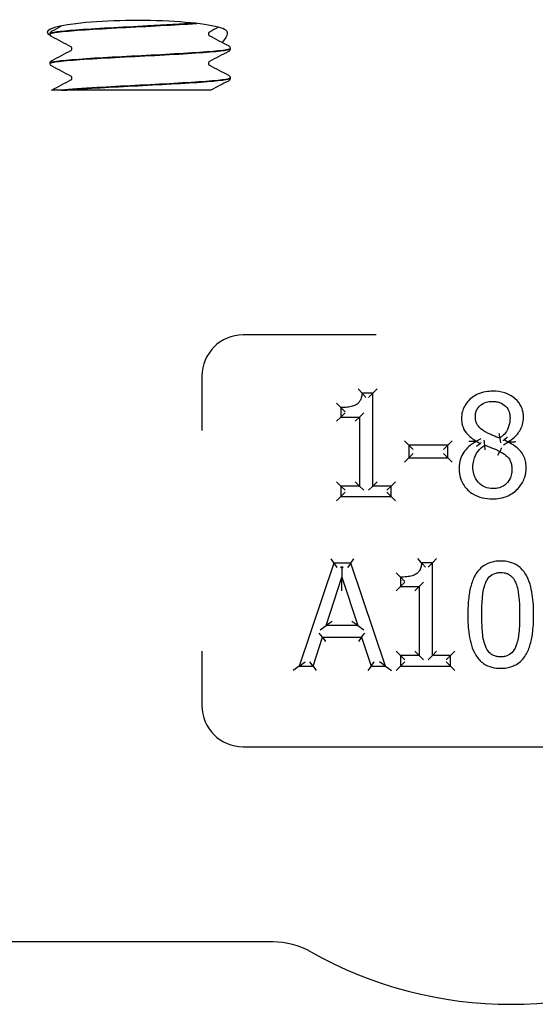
# Model space of a CAD drawing. Header units: inches. Extents: x 18 to 846, y -44 to 561.
# Tile 532 of 637: x 760.81 to 762.06, y 221.52 to 223.91. Entities that reach past the tile are written whole.
import ezdxf

# ---------------------------------------------------------------- set-up
doc = ezdxf.new("R2010")
doc.units = ezdxf.units.IN
doc.header["$LTSCALE"] = 24
doc.header["$MEASUREMENT"] = 0
doc.layers.add('Visible (ANSI)', color=7, linetype='Continuous', lineweight=30)

msp = doc.modelspace()

# ---------------------------------------------------------------- linework, layer by layer
at = {"layer": 'Visible (ANSI)'}
for p, q in [((760.87993, 223.87498), (760.87993, 223.87431)), ((761.31743, 223.83923), (761.31743, 223.83856)), ((760.87993, 223.80348), (760.87993, 223.80281)), ((761.31743, 223.76773), (761.31743, 223.76706)), ((760.90748, 223.73775), (760.88302, 223.73775)), ((760.90748, 223.73775), (760.91405, 223.73775)), ((760.99404, 223.73775), (760.91405, 223.73775)), ((761.26978, 223.73775), (760.99404, 223.73775)), ((761.67153, 223.144), (761.34868, 223.144)), ((761.24868, 223.044), (761.24868, 222.91149)), ((761.63737, 223.00234), (761.62776, 223.01276)), ((761.66331, 223.00234), (761.63737, 223.00234)), ((761.66331, 223.00234), (761.65289, 222.99192)), ((761.66331, 223.00234), (761.67372, 223.01276)), ((761.66331, 222.77706), (761.66331, 223.00234)), ((761.58571, 222.96749), (761.5753, 222.97791)), ((761.58571, 222.96749), (761.58571, 222.9446)), ((761.58571, 222.9446), (761.59613, 222.95502)), ((761.63109, 222.9446), (761.64151, 222.95502)), ((761.58571, 222.9446), (761.5753, 222.93418)), ((761.58571, 222.9446), (761.63109, 222.9446)), ((761.63109, 222.9446), (761.62068, 222.93418)), ((761.63109, 222.9446), (761.63109, 222.77706)), ((761.75062, 222.87612), (761.74021, 222.88654)), ((761.84523, 222.87612), (761.75062, 222.87612)), ((761.75062, 222.87612), (761.76104, 222.86571)), ((761.75062, 222.87612), (761.75062, 222.84574)), ((761.84523, 222.87612), (761.83482, 222.86571)), ((761.84523, 222.87612), (761.85565, 222.88654)), ((761.84523, 222.84574), (761.84523, 222.87612)), ((761.92534, 222.89204), (761.91493, 222.88605)), ((761.91493, 222.88605), (761.91493, 222.88504)), ((761.92387, 222.87946), (761.91493, 222.88504)), ((761.93498, 222.87653), (761.93382, 222.88825)), ((761.97145, 222.89314), (761.97343, 222.88154)), ((761.98069, 222.87696), (761.9911, 222.88362)), ((761.98209, 222.89018), (761.9911, 222.88463)), ((761.9911, 222.88362), (761.9911, 222.88463)), ((761.75062, 222.84574), (761.76104, 222.85615)), ((761.84523, 222.84574), (761.83482, 222.85615)), ((761.96659, 222.85183), (761.97165, 222.86093)), ((761.74021, 222.83532), (761.75062, 222.84574)), ((761.75062, 222.84574), (761.84523, 222.84574)), ((761.84523, 222.84574), (761.85565, 222.83532)), ((761.58571, 222.77706), (761.5753, 222.78747)), ((761.63109, 222.77706), (761.62068, 222.78747)), ((761.66331, 222.77706), (761.67372, 222.78747)), ((761.70767, 222.77706), (761.71809, 222.78747)), ((761.63109, 222.77706), (761.58571, 222.77706)), ((761.58571, 222.77706), (761.58571, 222.75153)), ((761.58571, 222.77706), (761.59613, 222.76664)), ((761.58571, 222.75153), (761.59613, 222.76195)), ((761.63109, 222.77706), (761.64151, 222.76664)), ((761.66331, 222.77706), (761.65289, 222.76664)), ((761.70767, 222.77706), (761.66331, 222.77706)), ((761.70767, 222.77706), (761.69726, 222.76664)), ((761.70767, 222.75153), (761.69726, 222.76195)), ((761.70767, 222.75153), (761.70767, 222.77706)), ((761.5753, 222.74111), (761.58571, 222.75153)), ((761.58571, 222.75153), (761.70767, 222.75153)), ((761.70767, 222.75153), (761.71809, 222.74111)), ((761.5688, 222.58991), (761.48452, 222.33991)), ((761.56132, 222.60033), (761.5688, 222.58991)), ((761.60972, 222.58991), (761.5688, 222.58991)), ((761.5688, 222.58991), (761.57628, 222.57949)), ((761.60972, 222.58991), (761.60224, 222.57949)), ((761.60972, 222.58991), (761.6172, 222.60033)), ((761.694, 222.33991), (761.60972, 222.58991)), ((761.78192, 222.59072), (761.77231, 222.60114)), ((761.80786, 222.59072), (761.78192, 222.59072)), ((761.80786, 222.59072), (761.79744, 222.5803)), ((761.80786, 222.59072), (761.81827, 222.60114)), ((761.80786, 222.36544), (761.80786, 222.59072)), ((761.58521, 222.57949), (761.58843, 222.58183)), ((761.58843, 222.58183), (761.58845, 222.55588)), ((761.58843, 222.58183), (761.59165, 222.57949)), ((761.73026, 222.55588), (761.71985, 222.56629)), ((761.54996, 222.43817), (761.58845, 222.55588)), ((761.58847, 222.52244), (761.58845, 222.55588)), ((761.58845, 222.55588), (761.62714, 222.43817)), ((761.73026, 222.55588), (761.73026, 222.53298)), ((761.73026, 222.53298), (761.74068, 222.5434)), ((761.77564, 222.53298), (761.78606, 222.5434)), ((761.73026, 222.53298), (761.71985, 222.52257)), ((761.73026, 222.53298), (761.77564, 222.53298)), ((761.77564, 222.53298), (761.76523, 222.52257)), ((761.77564, 222.53298), (761.77564, 222.36544)), ((761.56432, 222.44859), (761.54996, 222.43817)), ((761.62714, 222.43817), (761.61275, 222.44859)), ((761.53559, 222.42775), (761.54996, 222.43817)), ((761.62714, 222.43817), (761.54996, 222.43817)), ((761.62714, 222.43817), (761.64153, 222.42775)), ((761.51815, 222.33991), (761.54084, 222.40981)), ((761.54084, 222.40981), (761.53327, 222.42022)), ((761.54084, 222.40981), (761.54841, 222.39939)), ((761.54084, 222.40981), (761.63626, 222.40981)), ((761.63626, 222.40981), (761.62869, 222.39939)), ((761.63626, 222.40981), (761.64383, 222.42022)), ((761.63626, 222.40981), (761.65895, 222.33991)), ((761.24868, 222.37652), (761.24868, 222.244)), ((761.73026, 222.36544), (761.71985, 222.37585)), ((761.77564, 222.36544), (761.76523, 222.37585)), ((761.80786, 222.36544), (761.81827, 222.37585)), ((761.85222, 222.36544), (761.86264, 222.37585)), ((761.48452, 222.33991), (761.49902, 222.35033)), ((761.51815, 222.33991), (761.51058, 222.35033)), ((761.65895, 222.33991), (761.66652, 222.35033)), ((761.694, 222.33991), (761.67949, 222.35033)), ((761.77564, 222.36544), (761.73026, 222.36544)), ((761.73026, 222.36544), (761.73026, 222.33991)), ((761.73026, 222.36544), (761.74068, 222.35502)), ((761.73026, 222.33991), (761.74068, 222.35033)), ((761.77564, 222.36544), (761.78606, 222.35502)), ((761.80786, 222.36544), (761.79744, 222.35502)), ((761.85222, 222.36544), (761.80786, 222.36544)), ((761.85222, 222.36544), (761.84181, 222.35502)), ((761.85222, 222.33991), (761.84181, 222.35033)), ((761.85222, 222.33991), (761.85222, 222.36544)), ((761.48452, 222.33991), (761.47001, 222.32949)), ((761.48452, 222.33991), (761.51815, 222.33991)), ((761.51815, 222.33991), (761.52572, 222.32949)), ((761.65895, 222.33991), (761.65138, 222.32949)), ((761.65895, 222.33991), (761.694, 222.33991)), ((761.694, 222.33991), (761.7085, 222.32949)), ((761.71985, 222.32949), (761.73026, 222.33991)), ((761.73026, 222.33991), (761.85222, 222.33991)), ((761.85222, 222.33991), (761.86264, 222.32949)), ((761.34868, 222.144), (762.64868, 222.144)), ((761.42102, 221.67025), (759.90493, 221.67025))]:
    msp.add_line(p, q, dxfattribs=at)
for centre, radius, start, end in [((761.34868, 223.044), 0.1, 90, 180), ((761.34868, 222.244), 0.1, 180, 270), ((761.42102, 221.48275), 0.1875, 60.65517, 90), ((761.99868, 222.51025), 0.99125, 240.65517, 299.34483)]:
    msp.add_arc(centre, radius, start, end, dxfattribs=at)
msp.add_ellipse((761.09151, 223.8783), major_axis=(0.21875, 0), ratio=0.1316525, start_param=0.1108904, end_param=3.4219418, dxfattribs=at)
for points, knots in [([(760.87994, 223.87501), (760.88, 223.87646), (760.88054, 223.87783), (760.88179, 223.87971), (760.88246, 223.88032), (760.88362, 223.88121), (760.88414, 223.88152), (760.88464, 223.88179)], [0, 0, 0, 0, 0.020588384, 0.020588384, 0.04017257, 0.04017257, 0.058516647, 0.058516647, 0.058516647, 0.058516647]), ([(761.23216, 223.90033), (761.19903, 223.89816), (761.1588, 223.89599), (761.1172, 223.89382), (761.05309, 223.89047), (760.98706, 223.88712), (760.94212, 223.88378), (760.90275, 223.88084), (760.88024, 223.87791), (760.87999, 223.87498)], [-20.5382393, -20.5382393, -20.5382393, -20.5382393, -19.9656718, -19.9656718, -19.9656718, -19.0832549, -19.0832549, -19.0832549, -18.3101233, -18.3101233, -18.3101233, -18.3101233]), ([(760.88026, 223.87428), (760.88013, 223.87568), (760.88481, 223.87708), (760.89441, 223.87847), (760.91741, 223.88182), (760.96827, 223.88517), (761.02926, 223.88851), (761.09023, 223.89186), (761.16015, 223.8952), (761.21467, 223.89855), (761.22209, 223.899), (761.22922, 223.89946), (761.236, 223.89991)], [12.0246214, 12.0246214, 12.0246214, 12.0246214, 12.3927441, 12.3927441, 12.3927441, 13.2747852, 13.2747852, 13.2747852, 14.1565644, 14.1565644, 14.1565644, 14.276733, 14.276733, 14.276733, 14.276733]), ([(761.26671, 223.87914), (761.26671, 223.87914), (761.26647, 223.87905), (761.26571, 223.87825), (761.26534, 223.8778), (761.26472, 223.87647), (761.26448, 223.87556), (761.26448, 223.87465)], [0.002645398, 0.002645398, 0.002645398, 0.002645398, 0.027589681, 0.027589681, 0.042171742, 0.042171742, 0.057287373, 0.057287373, 0.057287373, 0.057287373]), ([(761.30891, 223.88149), (761.31008, 223.8801), (761.31048, 223.87803), (761.30938, 223.86978), (761.30498, 223.86175), (761.29757, 223.85397)], [0, 0, 0, 0, 0.0813335, 0.0813335, 0.26320463, 0.26320463, 0.26320463, 0.26320463]), ([(760.88464, 223.8675), (760.88386, 223.86791), (760.88302, 223.86841), (760.88162, 223.86986), (760.88112, 223.8705), (760.88029, 223.87215), (760.87998, 223.8732), (760.87994, 223.87428)], [0, 0, 0, 0, 0.028459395, 0.028459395, 0.043235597, 0.043235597, 0.058545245, 0.058545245, 0.058545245, 0.058545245]), ([(761.26448, 223.87465), (761.26448, 223.87326), (761.26505, 223.87197), (761.26598, 223.87068), (761.26633, 223.87041), (761.26665, 223.87018), (761.26671, 223.87015), (761.26671, 223.87015)], [0, 0, 0, 0, 0.022828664, 0.022828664, 0.041633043, 0.041633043, 0.054614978, 0.054614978, 0.054614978, 0.054614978]), ([(761.31711, 223.83926), (761.31715, 223.83747), (761.30933, 223.83568), (761.29377, 223.83389), (761.26499, 223.83058), (761.2103, 223.82727), (761.14836, 223.82396), (761.0865, 223.82066), (761.01857, 223.81735), (760.9677, 223.81405), (760.91621, 223.8107), (760.8832, 223.80736), (760.88018, 223.80402), (760.88002, 223.80384), (760.87994, 223.80366), (760.87995, 223.80348)], [-15.1708472, -15.1708472, -15.1708472, -15.1708472, -14.6990684, -14.6990684, -14.6990684, -13.8268003, -13.8268003, -13.8268003, -12.9557305, -12.9557305, -12.9557305, -12.0740419, -12.0740419, -12.0740419, -12.026938, -12.026938, -12.026938, -12.026938]), ([(760.88031, 223.80278), (760.88023, 223.8045), (760.88737, 223.80622), (760.90173, 223.80793), (760.93015, 223.81133), (760.98624, 223.81473), (761.04992, 223.81813), (761.11309, 223.8215), (761.18245, 223.82487), (761.23349, 223.82824), (761.28422, 223.83159), (761.31587, 223.83494), (761.31737, 223.83829), (761.31741, 223.83838), (761.31743, 223.83847), (761.31743, 223.83856)], [5.7414361, 5.7414361, 5.7414361, 5.7414361, 6.1939142, 6.1939142, 6.1939142, 7.0897201, 7.0897201, 7.0897201, 7.9785276, 7.9785276, 7.9785276, 8.8619138, 8.8619138, 8.8619138, 8.8853453, 8.8853453, 8.8853453, 8.8853453]), ([(760.93289, 223.8389), (760.93289, 223.84028), (760.93232, 223.84157), (760.93139, 223.84286), (760.93104, 223.84313), (760.93072, 223.84336), (760.93066, 223.84339), (760.93066, 223.84339)], [0, 0, 0, 0, 0.022828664, 0.022828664, 0.041633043, 0.041633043, 0.054614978, 0.054614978, 0.054614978, 0.054614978]), ([(760.93066, 223.8344), (760.93066, 223.8344), (760.9309, 223.83449), (760.93166, 223.83529), (760.93203, 223.83574), (760.93265, 223.83707), (760.93289, 223.83798), (760.93289, 223.8389)], [0.002645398, 0.002645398, 0.002645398, 0.002645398, 0.027589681, 0.027589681, 0.042171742, 0.042171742, 0.057287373, 0.057287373, 0.057287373, 0.057287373]), ([(761.31273, 223.84604), (761.31351, 223.84563), (761.31435, 223.84513), (761.31575, 223.84368), (761.31625, 223.84304), (761.31708, 223.84139), (761.31739, 223.84034), (761.31743, 223.83926)], [0, 0, 0, 0, 0.028459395, 0.028459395, 0.043235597, 0.043235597, 0.058545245, 0.058545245, 0.058545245, 0.058545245]), ([(761.31743, 223.83853), (761.31737, 223.83708), (761.31683, 223.83571), (761.31558, 223.83383), (761.31491, 223.83322), (761.31375, 223.83233), (761.31323, 223.83202), (761.31273, 223.83175)], [0, 0, 0, 0, 0.020588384, 0.020588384, 0.04017257, 0.04017257, 0.058516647, 0.058516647, 0.058516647, 0.058516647]), ([(760.87994, 223.80351), (760.88, 223.80496), (760.88054, 223.80633), (760.88179, 223.80821), (760.88246, 223.80882), (760.88362, 223.80971), (760.88414, 223.81002), (760.88464, 223.81029)], [0, 0, 0, 0, 0.020588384, 0.020588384, 0.04017257, 0.04017257, 0.058516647, 0.058516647, 0.058516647, 0.058516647]), ([(761.26671, 223.80764), (761.26671, 223.80764), (761.26647, 223.80755), (761.26571, 223.80675), (761.26534, 223.8063), (761.26472, 223.80497), (761.26448, 223.80406), (761.26448, 223.80315)], [0.002645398, 0.002645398, 0.002645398, 0.002645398, 0.027589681, 0.027589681, 0.042171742, 0.042171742, 0.057287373, 0.057287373, 0.057287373, 0.057287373]), ([(760.88464, 223.796), (760.88386, 223.79641), (760.88302, 223.79691), (760.88162, 223.79836), (760.88112, 223.799), (760.88029, 223.80065), (760.87998, 223.8017), (760.87994, 223.80278)], [0, 0, 0, 0, 0.028459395, 0.028459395, 0.043235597, 0.043235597, 0.058545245, 0.058545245, 0.058545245, 0.058545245]), ([(761.26448, 223.80315), (761.26448, 223.80176), (761.26505, 223.80047), (761.26598, 223.79918), (761.26633, 223.79891), (761.26665, 223.79868), (761.26671, 223.79865), (761.26671, 223.79865)], [0, 0, 0, 0, 0.022828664, 0.022828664, 0.041633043, 0.041633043, 0.054614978, 0.054614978, 0.054614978, 0.054614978]), ([(761.31715, 223.76776), (761.31728, 223.76655), (761.31382, 223.76534), (761.30662, 223.76414), (761.28684, 223.76082), (761.23924, 223.75751), (761.18013, 223.7542), (761.12073, 223.75087), (761.05083, 223.74754), (760.99455, 223.74421), (760.95817, 223.74206), (760.92758, 223.7399), (760.90748, 223.73775)], [-8.8876619, -8.8876619, -8.8876619, -8.8876619, -8.569564, -8.569564, -8.569564, -7.6960367, -7.6960367, -7.6960367, -6.8183862, -6.8183862, -6.8183862, -6.2510262, -6.2510262, -6.2510262, -6.2510262]), ([(760.91405, 223.73775), (760.94811, 223.74106), (761.00657, 223.74436), (761.06952, 223.74766), (761.13246, 223.75097), (761.19872, 223.75427), (761.24574, 223.75758), (761.29074, 223.76074), (761.31731, 223.7639), (761.31743, 223.76706)], [0.0265881, 0.0265881, 0.0265881, 0.0265881, 0.8976269, 0.8976269, 0.8976269, 1.7685955, 1.7685955, 1.7685955, 2.60216, 2.60216, 2.60216, 2.60216]), ([(760.93289, 223.7674), (760.93289, 223.76878), (760.93232, 223.77007), (760.93139, 223.77136), (760.93104, 223.77163), (760.93072, 223.77186), (760.93066, 223.77189), (760.93066, 223.77189)], [0, 0, 0, 0, 0.022828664, 0.022828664, 0.041633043, 0.041633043, 0.054614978, 0.054614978, 0.054614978, 0.054614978]), ([(760.93066, 223.7629), (760.93066, 223.7629), (760.9309, 223.76299), (760.93166, 223.76379), (760.93203, 223.76424), (760.93265, 223.76557), (760.93289, 223.76648), (760.93289, 223.7674)], [0.002645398, 0.002645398, 0.002645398, 0.002645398, 0.027589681, 0.027589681, 0.042171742, 0.042171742, 0.057287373, 0.057287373, 0.057287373, 0.057287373]), ([(761.31273, 223.77454), (761.31351, 223.77413), (761.31435, 223.77363), (761.31575, 223.77218), (761.31625, 223.77154), (761.31708, 223.76989), (761.31739, 223.76884), (761.31743, 223.76776)], [0, 0, 0, 0, 0.028459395, 0.028459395, 0.043235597, 0.043235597, 0.058545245, 0.058545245, 0.058545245, 0.058545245]), ([(761.31743, 223.76703), (761.31737, 223.76558), (761.31683, 223.76421), (761.31558, 223.76233), (761.31491, 223.76172), (761.31375, 223.76083), (761.31323, 223.76052), (761.31273, 223.76025)], [0, 0, 0, 0, 0.020588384, 0.020588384, 0.04017257, 0.04017257, 0.058516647, 0.058516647, 0.058516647, 0.058516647]), ([(761.63737, 223.00234), (761.63713, 222.99934), (761.63671, 222.99642), (761.63519, 222.98994), (761.63389, 222.9865), (761.63081, 222.98126), (761.62922, 222.97928), (761.6262, 222.97653), (761.62494, 222.97559), (761.6236, 222.97479), (761.62081, 222.97311), (761.61751, 222.97176), (761.61002, 222.96958), (761.60575, 222.96881), (761.59625, 222.96772), (761.591, 222.96749), (761.58571, 222.96749)], [-0.21914518, -0.21914518, -0.21914518, -0.21914518, -0.19291175, -0.19291175, -0.15742494, -0.15742494, -0.13012741, -0.13012741, -0.11306644, -0.11306644, -0.11306644, -0.07974952, -0.07974952, -0.04257171, -0.04257171, 0, 0, 0, 0]), ([(761.64635, 222.99192), (761.64633, 222.99195), (761.64631, 222.99197), (761.64545, 222.99304), (761.6446, 222.99408), (761.64294, 222.99606), (761.64213, 222.99701), (761.6405, 222.99889), (761.63967, 222.99981), (761.63848, 223.00113), (761.63805, 223.0016), (761.63751, 223.00219), (761.63737, 223.00234), (761.63737, 223.00234)], [-0.000246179, -0.000246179, -0.000246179, -0.000246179, 0, 0, 0.010218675, 0.010218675, 0.020229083, 0.020229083, 0.031714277, 0.031714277, 0.040524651, 0.040524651, 0.048289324, 0.048289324, 0.048289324, 0.048289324]), ([(761.95403, 223.0072), (761.94851, 223.0072), (761.94283, 223.0068), (761.93047, 223.00469), (761.92381, 223.00274), (761.90814, 222.99552), (761.89975, 222.98927), (761.88728, 222.97458), (761.8829, 222.96641), (761.87926, 222.95233), (761.87866, 222.94673), (761.87866, 222.94136)], [-0.24108925, -0.24108925, -0.24108925, -0.24108925, -0.20285247, -0.20285247, -0.15755053, -0.15755053, -0.09071955, -0.09071955, -0.03520387, -0.03520387, 0, 0, 0, 0]), ([(762.02919, 222.94359), (762.02919, 222.9475), (762.02888, 222.95154), (762.02701, 222.96204), (762.02475, 222.96844), (762.017, 222.98169), (762.01113, 222.98781), (761.99817, 222.99732), (761.99118, 223.00069), (761.97407, 223.00612), (761.96389, 223.0072), (761.95403, 223.0072)], [-0.2382608, -0.2382608, -0.2382608, -0.2382608, -0.21252746, -0.21252746, -0.17135413, -0.17135413, -0.11832726, -0.11832726, -0.06910487, -0.06910487, 0, 0, 0, 0]), ([(761.91229, 222.94521), (761.91229, 222.94786), (761.9125, 222.95047), (761.91366, 222.95699), (761.91497, 222.96067), (761.91942, 222.96838), (761.92303, 222.97213), (761.93194, 222.97822), (761.93713, 222.98031), (761.94629, 222.98215), (761.95002, 222.98249), (761.95382, 222.98249)], [-0.20028425, -0.20028425, -0.20028425, -0.20028425, -0.17595568, -0.17595568, -0.13702996, -0.13702996, -0.08642653, -0.08642653, -0.03353843, -0.03353843, 0, 0, 0, 0]), ([(761.95382, 222.98249), (761.9572, 222.98249), (761.96055, 222.98224), (761.96796, 222.98101), (761.97189, 222.97982), (761.98057, 222.97562), (761.98494, 222.97199), (761.99175, 222.96325), (761.99404, 222.95841), (761.99601, 222.94997), (761.99637, 222.94661), (761.99637, 222.94318)], [-0.2062605, -0.2062605, -0.2062605, -0.2062605, -0.17676842, -0.17676842, -0.13805989, -0.13805989, -0.0834994, -0.0834994, -0.03156312, -0.03156312, 0, 0, 0, 0]), ([(761.59613, 222.95739), (761.5961, 222.95741), (761.59608, 222.95744), (761.59496, 222.95849), (761.59387, 222.95953), (761.5918, 222.96151), (761.59081, 222.96246), (761.58896, 222.96428), (761.58808, 222.96514), (761.58684, 222.96637), (761.5864, 222.96681), (761.58585, 222.96736), (761.58571, 222.96749), (761.58571, 222.96749)], [-0.049771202, -0.049771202, -0.049771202, -0.049771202, -0.049510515, -0.049510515, -0.038176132, -0.038176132, -0.027254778, -0.027254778, -0.015917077, -0.015917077, -0.007424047, -0.007424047, 0, 0, 0, 0]), ([(761.87866, 222.94136), (761.87866, 222.93772), (761.87891, 222.93394), (761.88066, 222.92311), (761.88317, 222.91586), (761.88758, 222.90955), (761.89197, 222.90325), (761.89725, 222.89837), (761.9067, 222.89112), (761.9108, 222.88846), (761.91493, 222.88605)], [-0.14919736, -0.14919736, -0.14919736, -0.14919736, -0.12498855, -0.12498855, -0.08048513, -0.08048513, -0.08048513, -0.03367511, -0.03367511, 0, 0, 0, 0]), ([(761.9362, 222.90874), (761.93498, 222.90945), (761.93377, 222.91018), (761.92765, 222.91416), (761.92329, 222.91785), (761.91665, 222.9261), (761.91454, 222.93041), (761.91264, 222.9385), (761.91229, 222.94182), (761.91229, 222.94521)], [-0.14393342, -0.14393342, -0.14393342, -0.14393342, -0.13185082, -0.13185082, -0.08070178, -0.08070178, -0.03103914, -0.03103914, 0, 0, 0, 0]), ([(761.99637, 222.94318), (761.99637, 222.93843), (761.99599, 222.9337), (761.99378, 222.92186), (761.99142, 222.91525), (761.98462, 222.90519), (761.98096, 222.90123), (761.97514, 222.89606), (761.97333, 222.89457), (761.97145, 222.89314)], [-0.17159567, -0.17159567, -0.17159567, -0.17159567, -0.13119161, -0.13119161, -0.06654511, -0.06654511, -0.01972886, -0.01972886, 0, 0, 0, 0]), ([(761.9911, 222.88463), (761.99379, 222.88599), (761.99646, 222.88753), (762.00468, 222.89298), (762.00988, 222.8976), (762.01991, 222.91004), (762.02401, 222.91784), (762.02828, 222.932), (762.02919, 222.93783), (762.02919, 222.94359)], [-0.15744253, -0.15744253, -0.15744253, -0.15744253, -0.13731944, -0.13731944, -0.09338685, -0.09338685, -0.03591802, -0.03591802, 0, 0, 0, 0]), ([(761.97145, 222.89314), (761.96821, 222.8942), (761.96496, 222.8954), (761.95847, 222.89803), (761.95523, 222.89945), (761.952, 222.90094), (761.94926, 222.90221), (761.94653, 222.90349), (761.9412, 222.90609), (761.93855, 222.90743), (761.9362, 222.90874)], [-0.10316194, -0.10316194, -0.10316194, -0.10316194, -0.07498611, -0.07498611, -0.04681028, -0.04681028, -0.04681028, -0.02340514, -0.02340514, 0, 0, 0, 0]), ([(761.9694, 222.9049), (761.96941, 222.90487), (761.96941, 222.90484), (761.96959, 222.90386), (761.96976, 222.9029), (761.97009, 222.90105), (761.97024, 222.90016), (761.97061, 222.89802), (761.97082, 222.89685), (761.97113, 222.895), (761.97125, 222.8943), (761.97141, 222.89338), (761.97145, 222.89314), (761.97145, 222.89314)], [-0.044688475, -0.044688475, -0.044688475, -0.044688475, -0.044465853, -0.044465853, -0.037097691, -0.037097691, -0.029877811, -0.029877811, -0.018940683, -0.018940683, -0.009212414, -0.009212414, 0, 0, 0, 0]), ([(761.91493, 222.88504), (761.90818, 222.88173), (761.90153, 222.87751), (761.88706, 222.86456), (761.88025, 222.85453), (761.87381, 222.83609), (761.87258, 222.82819), (761.87258, 222.82061)], [-0.17644554, -0.17644554, -0.17644554, -0.17644554, -0.12506903, -0.12506903, -0.04977316, -0.04977316, 0, 0, 0, 0]), ([(761.89623, 222.88602), (761.89627, 222.88602), (761.89631, 222.88602), (761.8996, 222.88596), (761.90295, 222.88589), (761.90834, 222.88575), (761.91043, 222.88569), (761.91279, 222.88561), (761.91349, 222.88559), (761.91408, 222.88556)], [-0.000323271, -0.000323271, -0.000323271, -0.000323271, 0, 0, 0.024747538, 0.024747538, 0.043496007, 0.043496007, 0.051596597, 0.051596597, 0.051596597, 0.051596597]), ([(761.90642, 222.82304), (761.90642, 222.8285), (761.90699, 222.83394), (761.91017, 222.84742), (761.91385, 222.85511), (761.92342, 222.86756), (761.92884, 222.87246), (761.93498, 222.87653)], [-0.18604928, -0.18604928, -0.18604928, -0.18604928, -0.13907807, -0.13907807, -0.06392413, -0.06392413, 0, 0, 0, 0]), ([(761.91493, 222.88605), (761.91493, 222.88605), (761.91472, 222.88593), (761.91426, 222.88567), (761.91417, 222.88562), (761.91408, 222.88556)], [0, 0, 0, 0, 0.009031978, 0.009031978, 0.01088713, 0.01088713, 0.01088713, 0.01088713]), ([(761.91408, 222.88556), (761.91425, 222.88546), (761.91439, 222.88537), (761.91478, 222.88513), (761.91493, 222.88504), (761.91493, 222.88504)], [0.004463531, 0.004463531, 0.004463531, 0.004463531, 0.007781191, 0.007781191, 0.015368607, 0.015368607, 0.015368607, 0.015368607]), ([(761.92387, 222.87946), (761.91897, 222.87634), (761.91613, 222.87414), (761.91535, 222.87354), (761.91528, 222.87348), (761.9152, 222.87342)], [-0.0067344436, -0.0067344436, -0.0067344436, -0.0067344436, 0, 0, 0.0007386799, 0.0007386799, 0.0007386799, 0.0007386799]), ([(761.92534, 222.88248), (761.92532, 222.88243), (761.92529, 222.88238), (761.92479, 222.88138), (761.92433, 222.88042), (761.92387, 222.87946)], [-0.0004266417, -0.0004266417, -0.0004266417, -0.0004266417, 0, 0, 0.0080980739, 0.0080980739, 0.0080980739, 0.0080980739]), ([(761.93641, 222.86471), (761.93641, 222.86474), (761.9364, 222.86477), (761.93626, 222.86575), (761.93613, 222.86671), (761.93588, 222.86856), (761.93577, 222.86946), (761.93551, 222.87161), (761.93538, 222.87279), (761.93517, 222.87466), (761.9351, 222.87536), (761.93501, 222.87629), (761.93498, 222.87653), (761.93498, 222.87653)], [-0.044621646, -0.044621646, -0.044621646, -0.044621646, -0.044400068, -0.044400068, -0.03707356, -0.03707356, -0.02988243, -0.02988243, -0.01893434, -0.01893434, -0.009203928, -0.009203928, 0, 0, 0, 0]), ([(761.93498, 222.87653), (761.93855, 222.87508), (761.94212, 222.87363), (761.94928, 222.87076), (761.95286, 222.86933), (761.95646, 222.86792), (761.95916, 222.86686), (761.96182, 222.86575), (761.96695, 222.86343), (761.96942, 222.86221), (761.97165, 222.86093)], [-0.1047588, -0.1047588, -0.1047588, -0.1047588, -0.0755253, -0.0755253, -0.0462918, -0.0462918, -0.0462918, -0.0231459, -0.0231459, 0, 0, 0, 0]), ([(761.98069, 222.88716), (761.98071, 222.88722), (761.98074, 222.88727), (761.98121, 222.88827), (761.98165, 222.88922), (761.98209, 222.89018)], [-0.0004459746, -0.0004459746, -0.0004459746, -0.0004459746, 0, 0, 0.0079917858, 0.0079917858, 0.0079917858, 0.0079917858]), ([(761.98209, 222.89018), (761.9868, 222.89334), (761.98926, 222.89529), (761.98984, 222.89575), (761.98991, 222.89581), (761.98998, 222.89587)], [-0.0049383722, -0.0049383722, -0.0049383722, -0.0049383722, 0, 0, 0.000690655, 0.000690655, 0.000690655, 0.000690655]), ([(761.9911, 222.88463), (761.9911, 222.88463), (761.9913, 222.88451), (761.99174, 222.88424), (761.99182, 222.88419), (761.99191, 222.88414)], [-0.044899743, -0.044899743, -0.044899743, -0.044899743, -0.035977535, -0.035977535, -0.03420007, -0.03420007, -0.03420007, -0.03420007]), ([(761.9911, 222.88362), (761.9911, 222.88362), (761.99124, 222.88371), (761.99162, 222.88395), (761.99176, 222.88404), (761.99191, 222.88414)], [0, 0, 0, 0, 0.007479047, 0.007479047, 0.010647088, 0.010647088, 0.010647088, 0.010647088]), ([(762.03547, 222.82122), (762.03547, 222.82536), (762.0352, 222.82964), (762.03384, 222.83824), (762.03274, 222.84256), (762.02839, 222.85356), (762.02385, 222.85997), (762.01549, 222.86841), (762.01171, 222.87148), (762.00239, 222.87794), (761.99678, 222.88099), (761.9911, 222.88362)], [-0.17675386, -0.17675386, -0.17675386, -0.17675386, -0.14867142, -0.14867142, -0.12078849, -0.12078849, -0.0760162, -0.0760162, -0.04400779, -0.04400779, 0, 0, 0, 0]), ([(761.99191, 222.88414), (761.99254, 222.88415), (761.99327, 222.88416), (761.99581, 222.88422), (761.9981, 222.88428), (762.00376, 222.88448), (762.0072, 222.88464), (762.01055, 222.88481), (762.0106, 222.88481), (762.01064, 222.88481)], [0.002128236, 0.002128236, 0.002128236, 0.002128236, 0.008988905, 0.008988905, 0.025521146, 0.025521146, 0.046099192, 0.046099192, 0.046368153, 0.046368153, 0.046368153, 0.046368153]), ([(761.97165, 222.86093), (761.97165, 222.86093), (761.97178, 222.86116), (761.97228, 222.86206), (761.97265, 222.86272), (761.97358, 222.86439), (761.97413, 222.86538), (761.97504, 222.86703), (761.97537, 222.86762), (761.97587, 222.86852), (761.97604, 222.86882), (761.9763, 222.86928), (761.97638, 222.86944), (761.97654, 222.86972), (761.97661, 222.86984), (761.97669, 222.86999), (761.9767, 222.87001), (761.97671, 222.87003)], [-0.04147151, -0.04147151, -0.04147151, -0.04147151, -0.031136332, -0.031136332, -0.020800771, -0.020800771, -0.010464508, -0.010464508, -0.005125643, -0.005125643, -0.002449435, -0.002449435, -0.001094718, -0.001094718, 0, 0, 0.000192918, 0.000192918, 0.000192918, 0.000192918]), ([(761.97165, 222.86093), (761.97417, 222.85957), (761.97661, 222.85815), (761.98413, 222.8534), (761.98886, 222.84977), (761.99629, 222.8414), (761.9986, 222.83631), (762.00068, 222.82634), (762.00103, 222.82219), (762.00103, 222.81798)], [-0.16889715, -0.16889715, -0.16889715, -0.16889715, -0.14560596, -0.14560596, -0.0945362, -0.0945362, -0.03636008, -0.03636008, 0, 0, 0, 0]), ([(761.87258, 222.82061), (761.87258, 222.81081), (761.87436, 222.80055), (761.87806, 222.79124), (761.88157, 222.78238), (761.88714, 222.77399), (761.89406, 222.76733)], [-0.12818083, -0.12818083, -0.12818083, -0.12818083, -0.06222407, -0.06222407, -0.06222407, 0, 0, 0, 0]), ([(761.95443, 222.77078), (761.94801, 222.77078), (761.94171, 222.7719), (761.92749, 222.77779), (761.91991, 222.78442), (761.90901, 222.80136), (761.90642, 222.81193), (761.90642, 222.82304)], [-0.24211946, -0.24211946, -0.24211946, -0.24211946, -0.18433658, -0.18433658, -0.09638448, -0.09638448, 0, 0, 0, 0]), ([(761.95403, 222.74586), (761.95972, 222.74586), (761.96556, 222.74629), (761.97886, 222.74865), (761.98626, 222.75097), (762.00305, 222.75924), (762.01172, 222.76608), (762.02475, 222.78151), (762.02945, 222.78982), (762.03449, 222.80607), (762.03547, 222.81382), (762.03547, 222.82122)], [-0.27146787, -0.27146787, -0.27146787, -0.27146787, -0.23213286, -0.23213286, -0.18138429, -0.18138429, -0.10931742, -0.10931742, -0.04973135, -0.04973135, 0, 0, 0, 0]), ([(762.00103, 222.81798), (762.00103, 222.81433), (762.00076, 222.8107), (761.99937, 222.80258), (761.99802, 222.79822), (761.99326, 222.78861), (761.9892, 222.78372), (761.97878, 222.77573), (761.97235, 222.77302), (761.96184, 222.77108), (761.95816, 222.77078), (761.95443, 222.77078)], [-0.23080417, -0.23080417, -0.23080417, -0.23080417, -0.19912439, -0.19912439, -0.15681606, -0.15681606, -0.09762557, -0.09762557, -0.03265509, -0.03265509, 0, 0, 0, 0]), ([(761.89406, 222.76733), (761.89779, 222.76374), (761.90197, 222.76057), (761.91346, 222.75367), (761.92096, 222.75073), (761.93712, 222.7467), (761.94573, 222.74586), (761.95403, 222.74586)], [-0.14467036, -0.14467036, -0.14467036, -0.14467036, -0.11132771, -0.11132771, -0.05797947, -0.05797947, 0, 0, 0, 0]), ([(761.78192, 222.59072), (761.78168, 222.58773), (761.78126, 222.5848), (761.77974, 222.57832), (761.77844, 222.57488), (761.77536, 222.56964), (761.77377, 222.56766), (761.77075, 222.56491), (761.76949, 222.56397), (761.76815, 222.56317), (761.76536, 222.56149), (761.76206, 222.56014), (761.75457, 222.55796), (761.7503, 222.55719), (761.7408, 222.5561), (761.73555, 222.55588), (761.73026, 222.55588)], [-0.21914518, -0.21914518, -0.21914518, -0.21914518, -0.19291175, -0.19291175, -0.15742494, -0.15742494, -0.13012741, -0.13012741, -0.11306644, -0.11306644, -0.11306644, -0.07974952, -0.07974952, -0.04257171, -0.04257171, 0, 0, 0, 0]), ([(761.7909, 222.5803), (761.79088, 222.58033), (761.79086, 222.58035), (761.79, 222.58143), (761.78915, 222.58247), (761.78749, 222.58444), (761.78668, 222.58539), (761.78505, 222.58727), (761.78423, 222.58819), (761.78303, 222.58951), (761.7826, 222.58998), (761.78206, 222.59057), (761.78192, 222.59072), (761.78192, 222.59072)], [-0.000246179, -0.000246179, -0.000246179, -0.000246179, 0, 0, 0.010218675, 0.010218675, 0.020229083, 0.020229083, 0.031714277, 0.031714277, 0.040524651, 0.040524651, 0.048289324, 0.048289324, 0.048289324, 0.048289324]), ([(761.97398, 222.59498), (761.96906, 222.59498), (761.96398, 222.59464), (761.95076, 222.59245), (761.94259, 222.58979), (761.92613, 222.57995), (761.91881, 222.57216), (761.91351, 222.56368), (761.90804, 222.55492), (761.90461, 222.54577), (761.89912, 222.52637), (761.89735, 222.51614), (761.89452, 222.49216), (761.89396, 222.47837), (761.89396, 222.46471)], [-0.39762782, -0.39762782, -0.39762782, -0.39762782, -0.36373585, -0.36373585, -0.30950871, -0.30950871, -0.24393732, -0.24393732, -0.24393732, -0.1766061, -0.1766061, -0.10179305, -0.10179305, 0, 0, 0, 0]), ([(762.0538, 222.46491), (762.0538, 222.48106), (762.05298, 222.49758), (762.04779, 222.53038), (762.04372, 222.54705), (762.03446, 222.56256), (762.02967, 222.57057), (762.02317, 222.5781), (762.00257, 222.59208), (761.98765, 222.59498), (761.97398, 222.59498)], [-0.3955508, -0.3955508, -0.3955508, -0.3955508, -0.2754195, -0.2754195, -0.15529321, -0.15529321, -0.15529321, -0.09373364, -0.09373364, 0, 0, 0, 0]), ([(761.93671, 222.54088), (761.93741, 222.54263), (761.93817, 222.54433), (761.94164, 222.55113), (761.94498, 222.55564), (761.95311, 222.56256), (761.95783, 222.56485), (761.96664, 222.56686), (761.97028, 222.56722), (761.97398, 222.56722)], [-0.15519829, -0.15519829, -0.15519829, -0.15519829, -0.13862551, -0.13862551, -0.08628485, -0.08628485, -0.03318648, -0.03318648, 0, 0, 0, 0]), ([(761.97398, 222.56722), (761.97681, 222.56722), (761.97959, 222.56702), (761.98501, 222.56611), (761.98762, 222.56539), (761.99384, 222.56287), (761.99723, 222.5606), (762.00349, 222.55449), (762.00624, 222.55057), (762.00926, 222.5446), (762.00999, 222.54296), (762.01065, 222.54129)], [-0.15345791, -0.15345791, -0.15345791, -0.15345791, -0.12815919, -0.12815919, -0.10190337, -0.10190337, -0.06065975, -0.06065975, -0.01592257, -0.01592257, 0, 0, 0, 0]), ([(761.74068, 222.54577), (761.74065, 222.5458), (761.74063, 222.54582), (761.73951, 222.54687), (761.73842, 222.54791), (761.73635, 222.54989), (761.73536, 222.55085), (761.73351, 222.55266), (761.73263, 222.55352), (761.73139, 222.55475), (761.73095, 222.55519), (761.7304, 222.55574), (761.73026, 222.55588), (761.73026, 222.55588)], [-0.049771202, -0.049771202, -0.049771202, -0.049771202, -0.049510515, -0.049510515, -0.038176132, -0.038176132, -0.027254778, -0.027254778, -0.015917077, -0.015917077, -0.007424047, -0.007424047, 0, 0, 0, 0]), ([(761.92799, 222.46471), (761.92799, 222.47947), (761.92846, 222.4942), (761.92982, 222.50867), (761.93088, 222.51999), (761.93287, 222.53122), (761.93671, 222.54088)], [-0.20539702, -0.20539702, -0.20539702, -0.20539702, -0.0911634, -0.0911634, -0.0911634, 0, 0, 0, 0]), ([(762.01065, 222.54129), (762.01255, 222.53649), (762.01402, 222.53134), (762.01701, 222.51746), (762.01799, 222.5085), (762.01948, 222.48801), (762.01977, 222.47647), (762.01977, 222.46491)], [-0.20607527, -0.20607527, -0.20607527, -0.20607527, -0.16123509, -0.16123509, -0.08949082, -0.08949082, 0, 0, 0, 0]), ([(761.89396, 222.46471), (761.89396, 222.44852), (761.89477, 222.43197), (761.89992, 222.39908), (761.90392, 222.38234), (761.91331, 222.36675), (761.91799, 222.35899), (761.9243, 222.35171), (761.94482, 222.33759), (761.96006, 222.33464), (761.97398, 222.33464)], [-0.39636224, -0.39636224, -0.39636224, -0.39636224, -0.27588328, -0.27588328, -0.15540931, -0.15540931, -0.15540931, -0.09572801, -0.09572801, 0, 0, 0, 0]), ([(761.9365, 222.38934), (761.93223, 222.40051), (761.93018, 222.41268), (761.92825, 222.43839), (761.92799, 222.45155), (761.92799, 222.46471)], [-0.2030371, -0.2030371, -0.2030371, -0.2030371, -0.10151855, -0.10151855, 0, 0, 0, 0]), ([(761.97398, 222.33464), (761.97886, 222.33464), (761.98389, 222.33498), (761.99697, 222.33716), (762.00506, 222.3398), (762.02155, 222.34965), (762.02893, 222.35756), (762.03425, 222.36615), (762.03964, 222.37483), (762.04307, 222.38391), (762.04863, 222.40339), (762.05042, 222.41377), (762.05324, 222.43775), (762.0538, 222.45139), (762.0538, 222.46491)], [-0.3969343, -0.3969343, -0.3969343, -0.3969343, -0.36344063, -0.36344063, -0.30985076, -0.30985076, -0.24348635, -0.24348635, -0.24348635, -0.17661505, -0.17661505, -0.10067261, -0.10067261, 0, 0, 0, 0]), ([(762.01977, 222.46491), (762.01977, 222.44984), (762.0193, 222.43479), (762.01774, 222.42014), (762.01657, 222.40911), (762.01456, 222.39816), (762.01085, 222.38874)], [-0.20539024, -0.20539024, -0.20539024, -0.20539024, -0.08874744, -0.08874744, -0.08874744, 0, 0, 0, 0]), ([(761.97398, 222.3624), (761.97111, 222.3624), (761.96827, 222.36261), (761.96266, 222.36354), (761.95993, 222.3643), (761.95347, 222.36696), (761.95, 222.36935), (761.94363, 222.37574), (761.94085, 222.3798), (761.93788, 222.38591), (761.93716, 222.3876), (761.9365, 222.38934)], [-0.1574704, -0.1574704, -0.1574704, -0.1574704, -0.13181294, -0.13181294, -0.10432668, -0.10432668, -0.0618117, -0.0618117, -0.01648612, -0.01648612, 0, 0, 0, 0]), ([(762.01085, 222.38874), (762.0102, 222.38704), (762.00948, 222.38538), (762.00611, 222.37853), (762.00275, 222.37393), (761.99461, 222.36704), (761.98991, 222.36476), (761.98122, 222.36275), (761.97763, 222.3624), (761.97398, 222.3624)], [-0.15478626, -0.15478626, -0.15478626, -0.15478626, -0.13870733, -0.13870733, -0.08539549, -0.08539549, -0.03284442, -0.03284442, 0, 0, 0, 0])]:
    msp.add_open_spline(points, degree=3, knots=knots, dxfattribs=at)
for points in [[(760.88464, 223.88179), (760.89239, 223.88584), (760.90013, 223.88989), (760.90787, 223.89395)], [(761.28881, 223.89073), (761.28144, 223.88687), (761.27407, 223.88301), (761.2667, 223.87914)], [(760.93067, 223.84339), (760.91533, 223.85144), (760.89999, 223.85947), (760.88464, 223.8675)], [(761.2667, 223.87015), (761.28204, 223.8621), (761.29738, 223.85407), (761.31273, 223.84604)], [(760.88464, 223.81029), (760.89999, 223.81832), (760.91533, 223.82635), (760.93067, 223.8344)], [(761.31273, 223.83175), (761.29738, 223.82372), (761.28204, 223.81569), (761.2667, 223.80764)], [(760.93067, 223.77189), (760.91533, 223.77994), (760.89999, 223.78797), (760.88464, 223.796)], [(761.2667, 223.79865), (761.28204, 223.7906), (761.29738, 223.78257), (761.31273, 223.77454)], [(760.88464, 223.73879), (760.89999, 223.74682), (760.91533, 223.75485), (760.93067, 223.7629)], [(761.31273, 223.76025), (761.29841, 223.75276), (761.28409, 223.74526), (761.26978, 223.73775)], [(760.88302, 223.73775), (760.88359, 223.7382), (760.88413, 223.73852), (760.88464, 223.73879)]]:
    msp.add_open_spline(points, degree=3, dxfattribs=at)

doc.saveas('drawing.dxf')
